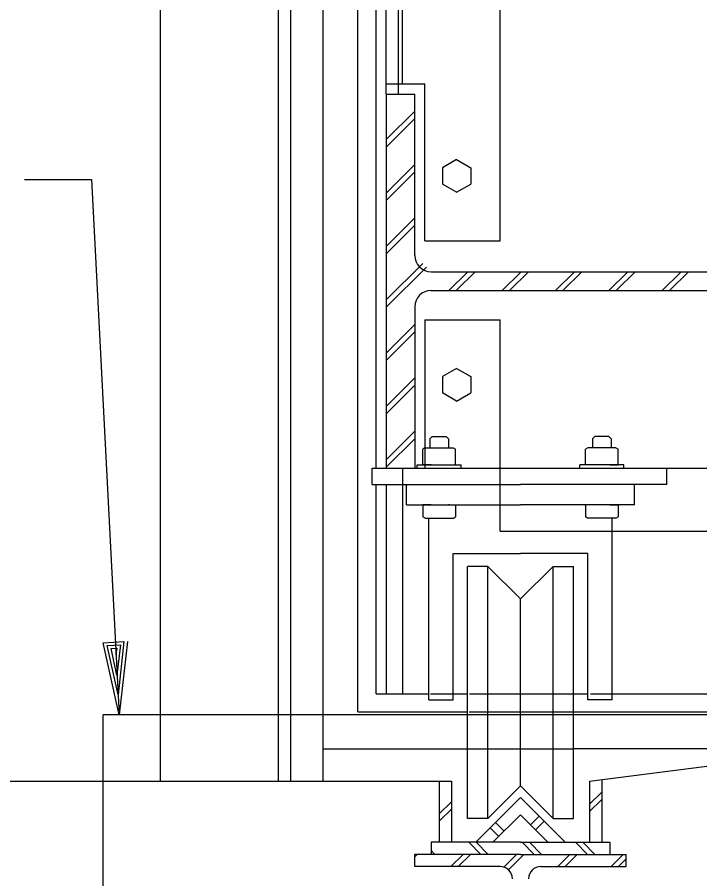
# Model space of a CAD drawing. Extents: x 0 to 320, y -4 to 473.
# Drawn here: x 26.664 to 28.412, y 16.424 to 18.631 of the extents above; entities that cross this region are included whole.
import ezdxf

# ---------------------------------------------------------------- set-up
doc = ezdxf.new("R2010")
doc.units = 0
for name, color, linetype in [('Level 2', 7, 'Continuous'), ('Level 3', 7, 'Continuous'), ('Level 44', 7, 'Continuous'), ('Level 50', 7, 'Continuous')]:
    doc.layers.add(name, color=color, linetype=linetype)

msp = doc.modelspace()

# ---------------------------------------------------------------- linework, layer by layer
at = {"layer": 'Level 2'}
for p, q in [((27.0308, 16.6736), (27.0308, 22.1736)), ((27.3328, 16.6736), (27.3328, 22.1736)), ((27.3641, 16.6736), (27.3641, 22.1736)), ((27.4474, 16.6736), (27.4474, 22.1736)), ((27.536, 16.8509), (27.536, 22.1736)), ((27.5828, 17.4757), (27.5828, 22.1736)), ((27.9005, 18.0577), (27.9005, 21.7832)), ((27.6089, 18.434), (27.6089, 21.5903)), ((27.6401, 18.434), (27.6401, 21.5694)), ((27.6505, 18.4606), (27.6505, 21.5694)), ((27.6089, 18.4606), (27.7076, 18.4606)), ((27.7076, 18.0577), (27.7076, 18.4606)), ((27.6089, 18.434), (27.6818, 18.434)), ((27.6089, 18.434), (27.6089, 17.4757)), ((27.6818, 18.0207), (27.6818, 18.434)), ((27.6089, 18.3173), (27.6818, 18.3903)), ((27.6089, 18.2985), (27.6818, 18.3714)), ((27.7889, 18.2662), (27.7526, 18.2452)), ((27.7889, 18.2662), (27.8253, 18.2452)), ((27.6089, 18.1806), (27.6818, 18.2535)), ((27.6089, 18.1618), (27.6818, 18.2347)), ((27.7526, 18.2452), (27.7526, 18.2034)), ((27.8253, 18.2452), (27.8253, 18.2034)), ((27.7889, 18.1824), (27.7526, 18.2034)), ((27.7889, 18.1824), (27.8253, 18.2034)), ((27.6089, 18.0439), (27.6818, 18.1169)), ((27.6089, 18.0251), (27.6818, 18.098)), ((27.7076, 18.0577), (27.9005, 18.0577)), ((27.6089, 17.9072), (27.7021, 18.0004)), ((27.6089, 17.8884), (27.7115, 17.991)), ((27.7235, 17.979), (29.1558, 17.979)), ((27.769, 17.9307), (27.8174, 17.979)), ((27.7879, 17.9307), (27.8362, 17.979)), ((27.9057, 17.9307), (27.9541, 17.979)), ((27.9246, 17.9307), (27.9729, 17.979)), ((28.0424, 17.9307), (28.0908, 17.979)), ((28.0613, 17.9307), (28.1096, 17.979)), ((28.1792, 17.9307), (28.2275, 17.979)), ((28.198, 17.9307), (28.2463, 17.979)), ((28.3159, 17.9307), (28.3642, 17.979)), ((28.3347, 17.9307), (28.3831, 17.979)), ((27.7235, 17.9307), (29.1558, 17.9307)), ((27.6818, 17.889), (27.6818, 17.4757)), ((27.6089, 17.7705), (27.6818, 17.8434)), ((27.7076, 17.8561), (27.9005, 17.8561)), ((27.7076, 17.8561), (27.9005, 17.8561)), ((27.7076, 17.8561), (27.7076, 17.4757)), ((27.9005, 17.3144), (27.9005, 17.8561)), ((27.6089, 17.7517), (27.6818, 17.8246)), ((27.7889, 17.7314), (27.7526, 17.7104)), ((27.7889, 17.7314), (27.8253, 17.7104)), ((27.6089, 17.6338), (27.6818, 17.7067)), ((27.7526, 17.7104), (27.7526, 17.6686)), ((27.8253, 17.7104), (27.8253, 17.6686)), ((27.6089, 17.615), (27.6818, 17.6879)), ((27.7889, 17.6476), (27.7526, 17.6686)), ((27.7889, 17.6476), (27.8253, 17.6686)), ((27.6089, 17.4971), (27.6818, 17.57)), ((27.6089, 17.4783), (27.6818, 17.5512)), ((27.72, 17.5508), (27.7261, 17.5569)), ((27.72, 17.5508), (27.72, 17.5274)), ((27.7261, 17.5569), (27.7625, 17.5569)), ((27.7685, 17.5508), (27.7625, 17.5569)), ((27.7685, 17.5508), (27.7685, 17.5274)), ((28.1367, 17.5508), (28.1428, 17.5569)), ((28.1367, 17.5508), (28.1367, 17.5274)), ((28.1791, 17.5569), (28.1428, 17.5569)), ((28.1852, 17.5508), (28.1791, 17.5569)), ((28.1852, 17.5508), (28.1852, 17.5274)), ((27.708, 17.5274), (27.7024, 17.5242)), ((27.708, 17.5274), (27.7805, 17.5274)), ((27.7805, 17.5274), (27.7861, 17.5242)), ((28.1247, 17.5274), (28.1191, 17.5242)), ((28.1972, 17.5274), (28.1247, 17.5274)), ((28.1972, 17.5274), (28.2028, 17.5242)), ((27.7024, 17.4844), (27.7024, 17.5242)), ((27.7861, 17.4844), (27.7861, 17.5242)), ((28.1191, 17.4844), (28.1191, 17.5242)), ((28.2028, 17.4844), (28.2028, 17.5242)), ((27.6876, 17.4844), (27.801, 17.4844)), ((27.6876, 17.4757), (27.6876, 17.4844)), ((27.7024, 17.4844), (27.7861, 17.4844)), ((27.7236, 17.4844), (27.7024, 17.4844)), ((27.72, 17.4829), (27.72, 17.4844)), ((27.7685, 17.4829), (27.7685, 17.4844)), ((27.801, 17.4757), (27.801, 17.4844)), ((28.2176, 17.4844), (28.1043, 17.4844)), ((28.1043, 17.4757), (28.1043, 17.4844)), ((28.2028, 17.4844), (28.1191, 17.4844)), ((28.1367, 17.4829), (28.1367, 17.4844)), ((28.1816, 17.4844), (28.2028, 17.4844)), ((28.1852, 17.4829), (28.1852, 17.4844)), ((28.2176, 17.4757), (28.2176, 17.4844)), ((27.5724, 17.4757), (28.7443, 17.4757)), ((27.5724, 17.434), (27.5724, 17.4757)), ((27.6505, 17.4757), (27.6505, 16.8978)), ((28.3276, 17.434), (28.3276, 17.4757)), ((27.5724, 17.434), (27.9526, 17.434)), ((27.5828, 16.8978), (27.5828, 17.434)), ((27.6089, 17.434), (27.6089, 16.8978)), ((27.661, 17.3819), (27.661, 17.434)), ((28.3276, 17.434), (27.9526, 17.434)), ((28.2443, 17.3819), (28.2443, 17.434)), ((27.661, 17.3819), (27.9526, 17.3819)), ((27.7027, 17.3818), (27.7864, 17.3818)), ((27.7238, 17.3818), (27.7027, 17.3818)), ((27.7027, 17.3818), (27.7027, 17.3511)), ((27.7203, 17.3833), (27.7203, 17.3818)), ((27.7688, 17.3833), (27.7688, 17.3818)), ((27.7864, 17.3818), (27.7864, 17.3511)), ((28.2443, 17.3819), (27.9526, 17.3819)), ((28.2026, 17.3818), (28.1188, 17.3818)), ((28.1188, 17.3818), (28.1188, 17.3511)), ((28.1365, 17.3833), (28.1365, 17.3818)), ((28.1814, 17.3818), (28.2026, 17.3818)), ((28.185, 17.3833), (28.185, 17.3818)), ((28.2026, 17.3818), (28.2026, 17.3511)), ((27.7083, 17.3478), (27.7027, 17.3511)), ((27.7808, 17.3478), (27.7864, 17.3511)), ((28.1245, 17.3478), (28.1188, 17.3511)), ((28.197, 17.3478), (28.2026, 17.3511)), ((27.7083, 17.3478), (27.7808, 17.3478)), ((27.718, 16.8819), (27.718, 17.3478)), ((28.197, 17.3478), (28.1245, 17.3478)), ((28.1873, 16.8819), (28.1873, 17.3478)), ((27.9005, 17.3144), (28.7443, 17.3144)), ((27.7805, 16.8819), (27.7805, 17.2569)), ((27.7805, 17.2569), (27.9526, 17.2569)), ((28.1248, 17.2569), (27.9526, 17.2569)), ((28.1248, 16.8819), (28.1248, 17.2569)), ((27.8172, 16.5781), (27.8172, 17.2239)), ((27.8693, 17.2239), (27.8172, 17.2239)), ((27.8693, 16.5781), (27.8693, 17.2239)), ((27.8693, 17.2239), (27.9526, 17.1406)), ((28.036, 17.2239), (27.9526, 17.1406)), ((28.036, 16.5781), (28.036, 17.2239)), ((28.036, 17.2239), (28.088, 17.2239)), ((28.088, 16.5781), (28.088, 17.2239)), ((27.9526, 16.6614), (27.9526, 17.1406)), ((27.9526, 16.6614), (27.9526, 17.1406)), ((27.5828, 16.8978), (27.718, 16.8978)), ((27.722, 16.8978), (27.7805, 16.8978)), ((27.7805, 16.8978), (27.8172, 16.8978)), ((27.8224, 16.8978), (28.088, 16.8978)), ((28.088, 16.8978), (28.1248, 16.8978)), ((28.1318, 16.8978), (28.1873, 16.8978)), ((28.1873, 16.8978), (28.4422, 16.8978)), ((27.718, 16.8819), (27.7805, 16.8819)), ((28.1873, 16.8819), (28.1248, 16.8819)), ((26.8833, 15.0896), (26.8833, 16.8433)), ((28.768, 16.8433), (26.8833, 16.8433)), ((27.536, 16.8509), (27.8172, 16.8509)), ((27.821, 16.8509), (28.088, 16.8509)), ((28.088, 16.8509), (28.7978, 16.8509)), ((27.4474, 16.7569), (27.8172, 16.7569)), ((27.8172, 16.7569), (28.088, 16.7569)), ((28.7808, 16.7569), (28.088, 16.7569)), ((28.1297, 16.6736), (28.7808, 16.7569)), ((23.6558, 16.6736), (27.7755, 16.6736)), ((27.7443, 16.6736), (27.7443, 16.5173)), ((27.7755, 16.6736), (27.7755, 16.5173)), ((28.1297, 16.6736), (28.1297, 16.5173)), ((28.161, 16.6776), (28.161, 16.5173)), ((27.9526, 16.6614), (27.8693, 16.5781)), ((27.9526, 16.6614), (28.036, 16.5781)), ((28.1297, 16.6145), (28.161, 16.6458)), ((27.9526, 16.6319), (27.838, 16.5173)), ((27.9526, 16.6319), (28.0672, 16.5173)), ((28.1297, 16.5957), (28.161, 16.6269)), ((27.7443, 16.5899), (27.7755, 16.6211)), ((27.7443, 16.571), (27.7755, 16.6023)), ((27.8693, 16.5781), (27.8172, 16.5781)), ((27.9526, 16.5877), (27.8822, 16.5173)), ((27.9526, 16.5877), (28.023, 16.5173)), ((27.9786, 16.5618), (28.0007, 16.5839)), ((28.036, 16.5781), (28.088, 16.5781)), ((27.9104, 16.5455), (27.8883, 16.5676)), ((27.9912, 16.5491), (28.0133, 16.5712)), ((27.8969, 16.532), (27.8748, 16.5541)), ((27.9526, 16.5173), (27.7235, 16.5173)), ((27.7235, 16.5173), (27.7235, 16.4861)), ((27.8512, 16.4861), (27.8199, 16.5173)), ((27.87, 16.4861), (27.8388, 16.5173)), ((27.9526, 16.5173), (28.1818, 16.5173)), ((27.9879, 16.4861), (27.9566, 16.5173)), ((28.0067, 16.4861), (27.9755, 16.5173)), ((28.1246, 16.4861), (28.0933, 16.5173)), ((28.1434, 16.4861), (28.1122, 16.5173)), ((28.1818, 16.5173), (28.1818, 16.4861)), ((27.7333, 16.4861), (27.7235, 16.4959)), ((27.9526, 16.4861), (27.6818, 16.4861)), ((27.6818, 16.4548), (27.6818, 16.4861)), ((27.6818, 16.48), (27.6878, 16.4861)), ((27.7744, 16.4548), (27.8057, 16.4861)), ((27.7933, 16.4548), (27.8246, 16.4861)), ((27.9098, 16.4534), (27.9424, 16.4861)), ((27.9217, 16.4466), (27.9613, 16.4861)), ((27.9526, 16.4861), (28.2235, 16.4861)), ((28.0479, 16.4548), (28.0791, 16.4861)), ((28.0667, 16.4548), (28.098, 16.4861)), ((28.1846, 16.4548), (28.2158, 16.4861)), ((28.2034, 16.4548), (28.2235, 16.4749)), ((28.2235, 16.4548), (28.2235, 16.4861)), ((27.9005, 16.4548), (27.6818, 16.4548)), ((28.0047, 16.4548), (28.2235, 16.4548))]:
    msp.add_line(p, q, dxfattribs=at)
for centre, radius, start, end in [((27.7235, 18.0207), 0.0417, 180, 270), ((27.7235, 17.889), 0.0417, 90, 180), ((27.9005, 16.4236), 0.0313, 0, 90), ((28.0047, 16.4236), 0.0313, 90, 180)]:
    msp.add_arc(centre, radius, start, end, dxfattribs=at)
at = {"layer": 'Level 3'}
msp.add_line((26.6819, 18.2153), (26.8536, 18.2153), dxfattribs=at)
at = {"layer": 'Level 44'}
msp.add_line((26.8536, 18.2153), (26.9243, 16.8433), dxfattribs=at)
at = {"layer": 'Level 50'}
for p, q in [((26.9217, 16.8952), (26.9217, 16.8952)), ((26.9243, 16.8433), (26.9243, 16.8433))]:
    msp.add_line(p, q, dxfattribs=at)
msp.add_lwpolyline([(26.9457, 17.0317), (26.9243, 16.8433), (26.8838, 17.0285), (26.9367, 17.0312), (26.9217, 16.8952), (26.8942, 17.021), (26.9281, 17.0227), (26.9191, 16.9452), (26.9046, 17.0135), (26.9185, 17.0142), (26.9164, 16.9971)], dxfattribs=at)

doc.saveas('drawing.dxf')
